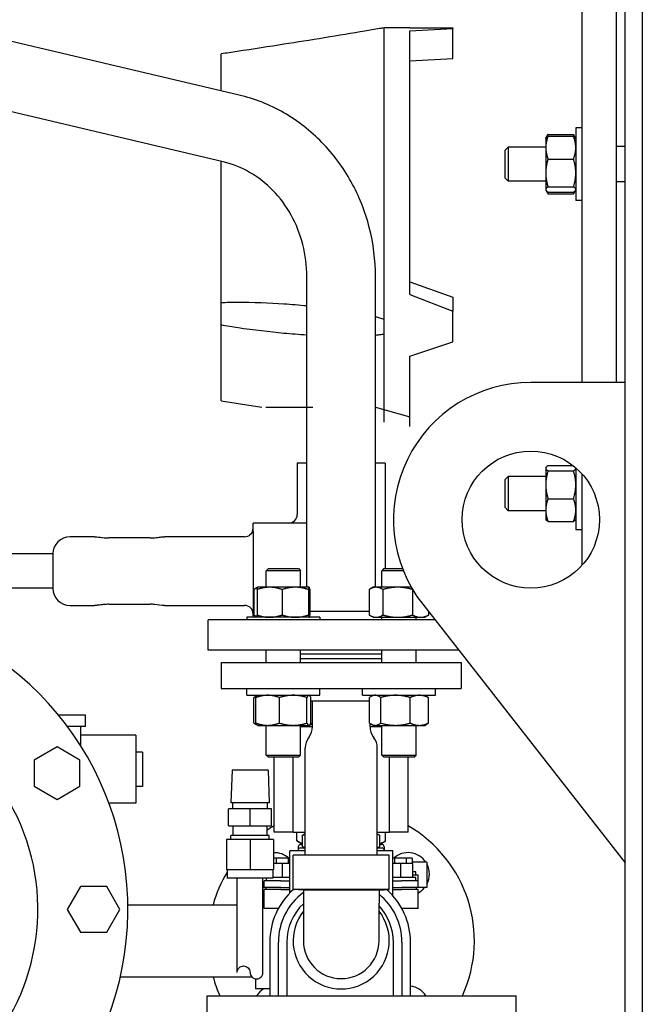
# Model space of a CAD drawing. Header units: inches. Extents: x 5 to 1128, y -85 to 748.
# Tile 270 of 656: x 370 to 379, y 198 to 212. Entities that reach past the tile are written whole.
import ezdxf

# ---------------------------------------------------------------- set-up
doc = ezdxf.new("R2010")
doc.units = ezdxf.units.IN
doc.header["$LTSCALE"] = 32
doc.header["$MEASUREMENT"] = 0
doc.layers.add('Visible (ANSI)', color=7, linetype='Continuous', lineweight=30)

msp = doc.modelspace()

# ---------------------------------------------------------------- linework, layer by layer
at = {"layer": 'Visible (ANSI)'}
for p, q in [((378.78063, 194.29617), (378.78063, 253.79617)), ((378.15563, 207.04617), (378.15563, 242.16095)), ((378.65563, 207.04617), (378.65563, 241.77468)), ((379.03063, 228.79617), (379.03063, 194.29617)), ((373.15571, 211.23257), (367.15563, 212.64929)), ((375.26863, 212.21219), (375.26863, 212.21492)), ((375.64363, 212.21492), (375.26863, 212.21492)), ((375.26863, 207.96588), (375.26863, 212.21219)), ((376.26863, 212.21455), (376.26863, 212.20287)), ((375.64363, 212.16833), (376.26863, 212.20287)), ((375.64363, 208.3277), (375.64363, 212.16833)), ((376.26863, 211.98415), (376.26863, 212.20287)), ((376.26863, 211.76543), (376.26863, 211.98415)), ((372.89363, 211.29445), (372.89363, 211.83283)), ((375.64363, 211.73083), (376.26863, 211.76543)), ((372.92591, 210.25933), (367.15563, 211.6218)), ((377.62717, 210.60702), (377.65733, 210.65925)), ((377.65733, 210.65925), (378.02834, 210.65925)), ((377.65733, 210.63313), (378.02834, 210.63313)), ((378.05849, 210.60702), (378.02834, 210.65925)), ((378.06183, 210.75749), (378.06183, 209.69499)), ((378.15563, 210.75749), (378.06183, 210.75749)), ((377.62383, 210.60124), (377.62717, 210.60702)), ((377.62383, 210.60124), (377.62383, 210.46728)), ((378.06183, 210.60124), (378.05849, 210.60702)), ((378.78063, 210.48374), (378.65563, 210.48374)), ((377.03063, 210.42905), (377.07641, 210.47624)), ((377.03063, 210.02342), (377.03063, 210.42905)), ((377.07641, 210.47624), (377.07641, 209.97624)), ((377.62383, 210.47624), (377.07641, 210.47624)), ((377.62383, 210.46728), (377.62383, 210.09798)), ((372.89363, 208.2105), (372.89363, 210.26695)), ((377.65733, 210.30143), (378.02834, 210.30143)), ((377.62383, 210.09798), (377.62383, 209.85693)), ((377.03063, 210.02342), (377.07641, 209.97624)), ((377.62383, 209.97624), (377.07641, 209.97624)), ((378.78063, 209.96874), (378.65563, 209.96874)), ((377.62383, 209.85693), (377.62383, 209.85124)), ((377.62383, 209.85124), (377.62717, 209.84545)), ((377.62717, 209.84545), (377.65733, 209.79322)), ((377.65733, 209.89453), (378.02834, 209.89453)), ((377.65733, 209.81934), (378.02834, 209.81934)), ((377.65733, 209.79322), (378.02834, 209.79322)), ((378.05849, 209.84545), (378.02834, 209.79322)), ((378.06183, 209.85124), (378.05849, 209.84545)), ((378.15563, 209.69499), (378.06183, 209.69499)), ((374.14363, 204.06117), (374.14363, 208.58617)), ((375.14363, 204.06117), (375.14363, 208.58617)), ((375.64363, 208.51099), (376.26863, 208.28754)), ((375.64363, 208.51099), (376.26863, 208.28755)), ((372.89363, 207.88268), (372.89363, 208.2105)), ((375.64363, 208.3277), (376.26863, 208.08652)), ((376.26863, 208.28755), (376.26863, 208.28754)), ((376.26863, 208.28754), (376.26863, 208.18703)), ((376.26863, 208.18703), (376.26863, 208.08652)), ((376.26863, 207.63627), (376.26863, 208.08652)), ((375.26863, 207.74793), (375.26863, 207.96588)), ((372.89363, 206.77742), (372.89363, 207.88268)), ((375.26863, 206.46494), (375.26863, 207.74793)), ((375.64363, 207.42998), (376.26863, 207.63627)), ((375.64363, 207.42998), (376.26863, 207.63626)), ((376.26863, 207.63627), (376.26863, 207.63626)), ((375.64363, 206.40242), (375.64363, 207.42998)), ((378.78063, 207.04617), (377.40563, 207.04617)), ((372.89363, 206.77742), (373.48738, 206.68367)), ((373.54343, 206.68367), (374.22847, 206.68367)), ((375.14363, 206.68367), (375.64363, 206.54392)), ((374.14363, 205.87117), (374.00238, 205.87117)), ((374.00238, 205.87117), (374.00238, 205.12117)), ((375.28488, 205.87117), (375.14363, 205.87117)), ((375.28488, 205.87117), (375.28488, 204.33367)), ((377.62383, 205.80162), (377.62717, 205.80741)), ((377.62383, 205.80162), (377.62383, 205.79593)), ((377.62383, 205.79593), (377.62383, 205.55488)), ((377.65733, 205.83352), (378.02214, 205.83352)), ((377.65733, 205.75833), (378.02834, 205.75833)), ((378.06183, 205.80076), (378.06183, 204.89537)), ((377.03063, 205.62943), (377.07641, 205.67662)), ((377.03063, 205.22381), (377.03063, 205.62943)), ((377.07641, 205.67662), (377.07641, 205.17662)), ((377.62383, 205.67662), (377.07641, 205.67662)), ((378.15563, 204.38473), (378.15563, 205.70761)), ((377.62383, 205.55488), (377.62383, 205.18558)), ((377.65733, 205.35143), (378.02834, 205.35143)), ((377.03063, 205.22381), (377.07641, 205.17662)), ((377.62383, 205.17662), (377.07641, 205.17662)), ((377.62383, 205.18558), (377.62383, 205.05162)), ((377.62383, 205.05162), (377.62717, 205.04584)), ((378.06183, 205.05162), (378.05849, 205.04584)), ((373.36113, 204.87117), (373.36113, 204.99617)), ((373.84935, 204.99617), (373.36113, 204.99617)), ((374.14363, 204.99617), (373.84935, 204.99617)), ((377.65733, 205.01972), (378.02834, 205.01972)), ((378.15563, 204.89537), (378.06183, 204.89537)), ((371.04934, 204.79617), (370.69363, 204.79617)), ((371.86113, 204.77942), (371.25663, 204.77942)), ((372.31299, 204.79617), (372.06842, 204.79617)), ((372.72358, 204.79617), (372.31299, 204.79617)), ((372.90928, 204.79617), (372.72358, 204.79617)), ((373.23613, 204.79617), (372.90928, 204.79617)), ((373.36113, 204.87117), (373.36113, 203.72117)), ((370.44363, 204.54617), (369.81863, 204.54617)), ((370.44363, 204.54617), (370.44363, 204.04617)), ((373.58348, 204.33367), (373.55218, 204.30237)), ((373.58348, 204.33367), (374.02088, 204.33367)), ((374.02088, 204.33367), (374.05218, 204.30237)), ((375.26639, 204.33367), (375.23509, 204.30237)), ((375.26639, 204.33367), (375.53685, 204.33367)), ((374.05218, 204.30237), (373.55218, 204.30237)), ((373.55218, 204.06117), (373.55218, 204.30237)), ((374.05218, 204.06117), (374.05218, 204.30237)), ((375.54909, 204.30237), (375.23509, 204.30237)), ((375.23509, 204.06117), (375.23509, 204.30237)), ((370.44363, 204.04617), (369.81863, 204.04617)), ((373.36961, 204.02768), (373.36961, 203.65666)), ((373.42679, 204.06095), (373.37978, 204.0338)), ((373.41775, 204.02768), (373.41775, 203.65666)), ((373.42718, 204.06117), (373.42679, 204.06095)), ((373.60016, 204.06117), (373.42718, 204.06117)), ((373.97477, 204.06117), (373.60016, 204.06117)), ((373.78256, 204.02768), (373.78256, 203.65666)), ((374.17679, 204.06117), (373.97477, 204.06117)), ((374.16698, 204.02768), (374.16698, 203.65666)), ((374.17718, 204.06117), (374.17679, 204.06117)), ((374.17718, 204.06117), (374.17756, 204.06095)), ((374.1866, 204.02768), (374.1866, 203.65666)), ((375.05252, 204.02768), (375.05252, 203.65666)), ((375.11009, 204.06117), (375.06269, 204.0338)), ((375.15217, 204.06117), (375.11009, 204.06117)), ((375.46811, 204.06117), (375.15217, 204.06117)), ((375.25182, 204.02768), (375.25182, 203.65666)), ((375.66501, 204.06117), (375.46811, 204.06117)), ((375.68439, 204.02768), (375.68439, 204.02768)), ((375.68439, 204.02768), (375.68439, 203.65666)), ((370.69363, 203.79617), (371.04934, 203.79617)), ((371.25663, 203.81292), (371.86113, 203.81292)), ((372.06842, 203.79617), (372.31299, 203.79617)), ((372.31299, 203.79617), (372.72358, 203.79617)), ((372.72358, 203.79617), (372.90928, 203.79617)), ((372.90928, 203.79617), (373.23613, 203.79617)), ((375.83095, 203.81313), (378.78063, 200.04617)), ((374.33343, 203.62317), (373.27093, 203.62317)), ((373.27093, 203.62317), (373.27093, 203.58617)), ((373.36113, 203.62317), (373.36113, 203.72117)), ((373.42679, 203.62339), (373.37978, 203.65054)), ((373.42718, 203.62317), (373.42679, 203.62339)), ((374.17718, 203.62317), (374.17756, 203.62339)), ((375.05252, 203.70617), (374.1866, 203.70617)), ((374.33343, 203.62317), (374.33343, 203.58617)), ((375.11009, 203.62317), (375.06269, 203.65054)), ((375.11009, 203.62317), (375.15217, 203.62317)), ((375.15217, 203.62317), (375.46811, 203.62317)), ((375.23509, 203.58617), (375.23509, 203.62317)), ((375.46811, 203.62317), (375.80102, 203.62317)), ((375.73509, 203.58617), (375.73509, 203.62317)), ((375.80102, 203.62317), (375.86009, 203.62317)), ((375.86009, 203.62317), (375.90749, 203.65054)), ((375.91766, 203.7024), (375.91766, 203.65666)), ((376.00867, 203.58617), (372.70363, 203.58617)), ((372.70363, 203.14617), (372.70363, 203.58617)), ((376.35321, 203.14617), (372.70363, 203.14617)), ((373.55218, 202.96367), (373.55218, 203.14617)), ((374.05218, 202.96367), (374.05218, 203.14617)), ((375.23509, 203.08617), (374.05218, 203.08617)), ((374.05218, 203.02367), (375.23509, 203.02367)), ((375.23509, 202.96367), (375.23509, 203.14617)), ((375.73509, 202.96367), (375.73509, 203.14617)), ((372.89363, 202.96367), (376.39363, 202.96367)), ((372.89363, 202.96367), (372.89363, 202.58367)), ((376.39363, 202.96367), (376.39363, 202.58367)), ((372.89363, 202.58367), (376.39363, 202.58367)), ((373.27093, 202.48667), (373.27093, 202.58367)), ((373.27093, 202.48667), (374.33343, 202.48667)), ((373.37315, 202.08216), (373.37315, 202.45318)), ((373.42369, 202.48466), (373.39709, 202.4693)), ((373.40132, 202.08216), (373.40132, 202.45318)), ((373.42718, 202.48667), (373.42369, 202.48466)), ((373.74356, 202.08216), (373.74356, 202.45318)), ((374.14442, 202.08216), (374.14442, 202.45318)), ((374.17718, 202.48667), (374.18066, 202.48466)), ((374.20303, 202.08216), (374.20303, 202.45318)), ((374.33343, 202.48667), (374.33343, 202.58367)), ((374.95384, 202.48667), (374.95384, 202.58367)), ((374.95384, 202.48667), (376.01634, 202.48667)), ((375.05606, 202.08216), (375.05606, 202.45318)), ((375.11009, 202.48667), (375.08001, 202.4693)), ((375.21981, 202.08216), (375.21981, 202.45318)), ((375.64884, 202.08216), (375.64884, 202.45318)), ((375.86009, 202.48667), (375.89017, 202.4693)), ((375.91412, 202.08216), (375.91412, 202.45318)), ((376.01634, 202.48667), (376.01634, 202.58367)), ((374.20303, 202.40367), (375.05606, 202.40367)), ((374.22363, 202.02815), (374.22363, 202.40367)), ((370.91597, 202.19767), (370.52502, 202.19767)), ((370.91597, 202.03067), (370.91597, 202.19767)), ((370.91597, 202.03067), (370.6552, 202.03067)), ((370.84863, 201.74799), (370.84863, 202.03067)), ((373.42369, 202.05068), (373.39709, 202.06604)), ((373.42718, 202.04867), (373.42369, 202.05068)), ((373.42718, 202.04867), (373.57244, 202.04867)), ((373.55218, 201.61497), (373.55218, 202.04867)), ((373.57244, 202.04867), (373.94399, 202.04867)), ((373.94399, 202.04867), (374.17372, 202.04867)), ((374.05218, 201.61497), (374.05218, 202.04867)), ((374.05218, 202.03067), (374.22363, 202.03067)), ((374.17372, 202.04867), (374.17718, 202.04867)), ((374.17718, 202.04867), (374.18066, 202.05068)), ((374.18066, 202.05068), (374.20726, 202.06604)), ((375.06363, 202.02815), (375.06363, 202.07659)), ((375.06363, 202.03067), (375.23509, 202.03067)), ((375.11009, 202.04867), (375.08001, 202.06604)), ((375.11009, 202.04867), (375.13794, 202.04867)), ((375.13794, 202.04867), (375.43433, 202.04867)), ((375.23509, 201.61497), (375.23509, 202.04867)), ((375.43433, 202.04867), (375.78148, 202.04867)), ((375.73509, 201.61497), (375.73509, 202.04867)), ((375.78148, 202.04867), (375.86009, 202.04867)), ((375.86009, 202.04867), (375.89017, 202.06604)), ((371.65363, 201.90367), (370.84863, 201.90367)), ((371.65363, 201.90367), (371.65363, 200.91367)), ((374.17589, 201.8812), (374.16638, 201.86812)), ((375.11138, 201.8812), (375.12089, 201.86812)), ((370.50363, 201.73521), (370.17163, 201.54353)), ((370.83563, 201.54353), (370.50363, 201.73521)), ((371.74863, 201.65867), (371.65363, 201.65867)), ((371.74863, 201.65867), (371.74863, 201.15867)), ((373.55218, 201.61497), (374.05218, 201.61497)), ((373.58348, 201.58367), (373.55218, 201.61497)), ((374.02088, 201.58367), (374.05218, 201.61497)), ((374.11863, 200.15867), (374.11863, 201.72117)), ((375.16863, 200.15867), (375.16863, 201.72117)), ((375.23509, 201.61497), (375.73509, 201.61497)), ((375.26639, 201.58367), (375.23509, 201.61497)), ((375.70379, 201.58367), (375.73509, 201.61497)), ((370.17163, 201.54353), (370.17163, 201.16017)), ((370.83563, 201.16017), (370.83563, 201.54353)), ((374.02088, 201.58367), (373.58348, 201.58367)), ((373.6668, 200.91167), (373.6668, 201.58367)), ((373.66809, 200.49167), (373.66809, 201.58367)), ((373.94163, 200.49167), (373.94163, 201.58367)), ((375.70379, 201.58367), (375.26639, 201.58367)), ((375.34563, 200.49167), (375.34563, 201.58367)), ((375.61917, 200.49167), (375.61917, 201.58367)), ((375.62047, 200.91167), (375.62047, 201.58367)), ((373.05273, 201.39367), (373.03798, 200.92167)), ((373.57854, 201.39367), (373.05273, 201.39367)), ((373.57854, 201.39367), (373.59329, 200.92167)), ((370.17163, 201.16017), (370.50363, 200.96849)), ((370.50363, 200.96849), (370.83563, 201.16017)), ((371.74863, 201.15867), (371.65363, 201.15867)), ((371.65363, 200.91367), (371.25947, 200.91367)), ((373.59329, 200.92167), (373.03798, 200.92167)), ((373.06263, 200.83367), (373.06263, 200.92167)), ((373.56863, 200.83367), (373.56863, 200.92167)), ((373.66809, 200.91167), (373.6668, 200.91167)), ((375.62047, 200.91167), (375.61917, 200.91167)), ((373.31563, 200.83367), (373.00303, 200.83367)), ((373.00303, 200.58351), (373.00303, 200.83367)), ((373.62823, 200.83367), (373.31563, 200.83367)), ((373.31563, 200.58351), (373.31563, 200.83367)), ((373.62823, 200.58351), (373.62823, 200.83367)), ((373.00303, 200.58351), (373.31563, 200.58351)), ((373.59623, 200.44572), (373.03503, 200.44572)), ((373.03503, 200.38667), (373.03503, 200.44572)), ((373.06813, 200.44572), (373.06813, 200.58351)), ((373.31563, 200.58351), (373.62823, 200.58351)), ((373.56313, 200.44572), (373.56313, 200.58351)), ((373.59623, 200.38667), (373.59623, 200.44572)), ((373.94163, 200.49167), (373.66809, 200.49167)), ((373.94163, 200.49167), (374.11863, 200.49167)), ((373.997, 200.36469), (373.997, 200.49167)), ((374.11863, 200.46858), (374.08113, 200.44692)), ((374.08113, 200.28243), (374.08113, 200.44692)), ((375.16863, 200.49167), (375.34563, 200.49167)), ((375.16863, 200.46858), (375.20613, 200.44692)), ((375.20613, 200.28243), (375.20613, 200.44692)), ((375.29027, 200.36469), (375.29027, 200.49167)), ((375.61917, 200.49167), (375.34563, 200.49167)), ((373.31563, 200.38667), (372.97163, 200.38667)), ((372.97163, 200.38667), (372.97163, 199.94965)), ((373.65963, 200.38667), (373.31563, 200.38667)), ((373.31563, 200.38667), (373.31563, 199.94965)), ((373.65963, 200.38667), (373.65963, 199.94965)), ((374.08113, 200.31611), (373.997, 200.36469)), ((374.05563, 200.31467), (374.08113, 200.31467)), ((375.20613, 200.31611), (375.29027, 200.36469)), ((375.20613, 200.31467), (375.23163, 200.31467)), ((374.11863, 200.22117), (373.89363, 200.22117)), ((373.89363, 199.60361), (373.89363, 200.22117)), ((375.34413, 200.15867), (373.94313, 200.15867)), ((373.94313, 199.65867), (373.94313, 200.15867)), ((374.01863, 200.27767), (374.01863, 200.23367)), ((374.01863, 200.23367), (374.01863, 200.22117)), ((374.04863, 200.26367), (374.11863, 200.26367)), ((374.11363, 200.26367), (374.08113, 200.28243)), ((375.16863, 200.26367), (375.23863, 200.26367)), ((375.39363, 200.22117), (375.16863, 200.22117)), ((375.17363, 200.26367), (375.20613, 200.28243)), ((375.26863, 200.27767), (375.26863, 200.23367)), ((375.26863, 200.23367), (375.26863, 200.22117)), ((375.34413, 199.65867), (375.34413, 200.15867)), ((375.39363, 199.57031), (375.39363, 200.22117)), ((373.69542, 200.11367), (373.65963, 200.11367)), ((373.78202, 200.03367), (373.65963, 200.03367)), ((373.86863, 200.11367), (373.69542, 200.11367)), ((373.69542, 200.11367), (373.69542, 200.03367)), ((373.89363, 200.03367), (373.78202, 200.03367)), ((373.78202, 200.03367), (373.78202, 199.83367)), ((373.89363, 200.11367), (373.86863, 200.11367)), ((373.86863, 200.11367), (373.86863, 200.03367)), ((375.41864, 200.11367), (375.39363, 200.11367)), ((375.50524, 200.03367), (375.39363, 200.03367)), ((375.59184, 200.11367), (375.41864, 200.11367)), ((375.41864, 200.11367), (375.41864, 200.03367)), ((375.68024, 200.03367), (375.50524, 200.03367)), ((375.50524, 200.03367), (375.50524, 199.83367)), ((375.67845, 200.11367), (375.59184, 200.11367)), ((375.59184, 200.11367), (375.59184, 200.03367)), ((375.67845, 200.11367), (375.67845, 200.03367)), ((375.89363, 200.05467), (375.67845, 200.05467)), ((375.68024, 200.03367), (375.68024, 199.83367)), ((375.89363, 200.05467), (375.89363, 199.68367)), ((372.97163, 199.94965), (373.31563, 199.94965)), ((372.98163, 199.94965), (372.98163, 199.82367)), ((373.31563, 199.94965), (373.65963, 199.94965)), ((373.64963, 199.94965), (373.64963, 199.82367)), ((375.73024, 199.91367), (375.68024, 199.91367)), ((375.73024, 199.86367), (375.73024, 199.91367)), ((373.64963, 199.82367), (372.98163, 199.82367)), ((373.12813, 198.44867), (373.12813, 199.82367)), ((373.50313, 198.44867), (373.50313, 199.82367)), ((373.52363, 199.68367), (373.52363, 199.78367)), ((373.76363, 199.78367), (373.52363, 199.78367)), ((373.55702, 199.78367), (373.55702, 199.82367)), ((373.89363, 199.83367), (373.64963, 199.83367)), ((373.76363, 199.78367), (373.89363, 199.78367)), ((375.73024, 199.83367), (375.39363, 199.83367)), ((375.39363, 199.78367), (375.52363, 199.78367)), ((375.76363, 199.78367), (375.52363, 199.78367)), ((375.76363, 199.86367), (375.68024, 199.86367)), ((375.73024, 199.78367), (375.73024, 199.83367)), ((375.76363, 199.78367), (375.76363, 199.86367)), ((375.76363, 199.68367), (375.76363, 199.78367)), ((370.84385, 199.69891), (370.65217, 199.36691)), ((371.22721, 199.69891), (370.84385, 199.69891)), ((371.41889, 199.36691), (371.22721, 199.69891)), ((373.50313, 199.68367), (373.52363, 199.68367)), ((373.52363, 199.60917), (373.50313, 199.60917)), ((373.76363, 199.68367), (373.52363, 199.68367)), ((373.76363, 199.65867), (373.52363, 199.65867)), ((373.52363, 199.37867), (373.52363, 199.65867)), ((373.54863, 199.65867), (373.54863, 199.68367)), ((373.76363, 199.68367), (373.89363, 199.68367)), ((373.76363, 199.65867), (373.89363, 199.65867)), ((375.34413, 199.65867), (373.94313, 199.65867)), ((374.09263, 199.64467), (373.94313, 199.65867)), ((375.19463, 199.64467), (374.09263, 199.64467)), ((374.09263, 199.64467), (374.09263, 199.45967)), ((375.19463, 199.64467), (375.34413, 199.65867)), ((375.19463, 199.64467), (375.19463, 199.45967)), ((375.39363, 199.68367), (375.52363, 199.68367)), ((375.39363, 199.65867), (375.52363, 199.65867)), ((375.76363, 199.68367), (375.52363, 199.68367)), ((375.76363, 199.65867), (375.52363, 199.65867)), ((375.73863, 199.65867), (375.73863, 199.68367)), ((375.89363, 199.68367), (375.76363, 199.68367)), ((375.76363, 199.37867), (375.76363, 199.65867)), ((374.09263, 199.45967), (374.09263, 198.90867)), ((375.19463, 198.90867), (375.19463, 199.45967)), ((370.65217, 199.36691), (370.84385, 199.03491)), ((371.22721, 199.03491), (371.41889, 199.36691)), ((371.53513, 199.43367), (373.12813, 199.43367)), ((373.72784, 199.37867), (373.52363, 199.37867)), ((375.76363, 199.37867), (375.52842, 199.37867)), ((370.84385, 199.03491), (371.22721, 199.03491)), ((373.60313, 198.88867), (373.60313, 198.10867)), ((373.72813, 198.10867), (373.72813, 198.88867)), ((373.85226, 198.88867), (373.85226, 198.10867)), ((375.404, 198.10867), (375.404, 198.88867)), ((375.52813, 198.88867), (375.52813, 198.10867)), ((375.65313, 198.10867), (375.65313, 198.88867)), ((371.42617, 198.38367), (373.34182, 198.38367)), ((373.39363, 198.35625), (373.39363, 198.20817)), ((373.60313, 198.20817), (373.39363, 198.20817)), ((372.69063, 198.10867), (377.19063, 198.10867)), ((372.69063, 196.60867), (372.69063, 198.10867)), ((377.19063, 197.85867), (377.19063, 198.10867))]:
    msp.add_line(p, q, dxfattribs=at)
msp.add_circle((377.40563, 205.04617), 1, dxfattribs=at)
for centre, radius, start, end in [((377.40563, 205.04617), 2, 90, 218.062347), ((373.87738, 205.12117), 0.125, 270, 0), ((373.23613, 204.92117), 0.125, 270, 0), ((370.69363, 204.54617), 0.25, 90, 180), ((370.69363, 204.04617), 0.25, 180, 270), ((367.06563, 199.36685), 4.47, 278.693422, 80.031067), ((373.23613, 203.67117), 0.125, 0, 90), ((367.06563, 199.36685), 3.159, 308.525823, 88.367421), ((373.97363, 202.02815), 0.25, 324, 0), ((375.31363, 202.02815), 0.25, 180, 216), ((374.36863, 201.72117), 0.25, 144, 180), ((374.91863, 201.72117), 0.25, 0, 36), ((374.64363, 198.90867), 1.94, 120.18915, 123.845736), ((374.64363, 198.90867), 1.94, 335.646127, 59.81085), ((374.05563, 200.27767), 0.037, 90, 180), ((375.23163, 200.27767), 0.037, 0, 90), ((373.67136, 199.88094), 0.3125, 48.135927, 92.150825), ((374.04863, 200.23367), 0.03, 90, 180), ((375.23863, 200.23367), 0.03, 0, 90), ((375.6159, 199.88094), 0.3125, 33.774806, 131.864073), ((375.6159, 199.88094), 0.3125, 332.714111, 27.285889), ((374.64363, 198.90867), 1.94, 148.948168, 164.298922), ((373.67136, 199.88094), 0.3125, 237.429962, 240.420295), ((374.62813, 198.88867), 1.025, 131.364376, 180), ((374.62813, 198.88867), 0.9, 126.512632, 180), ((374.62813, 198.88867), 0.9, 0, 50.990853), ((374.62813, 198.88867), 1.025, 0, 48.414078), ((375.6159, 199.88094), 0.3125, 298.211664, 320.856129), ((374.62813, 198.88867), 0.77587, 133.645406, 180), ((374.64363, 198.90867), 0.7005, 141.86714, 38.13286), ((374.62813, 198.88867), 0.77587, 0, 43.101165), ((374.64363, 198.90867), 0.551, 180, 0), ((374.64363, 198.90867), 1.94, 195.701078, 204.353873), ((373.67136, 197.9364), 0.3125, 119.579705, 146.545827), ((375.6159, 197.9364), 0.3125, 33.454173, 83.158096)]:
    msp.add_arc(centre, radius, start, end, dxfattribs=at)
for points, knots in [([(375.26863, 212.21219), (375.24724, 212.20854), (375.22544, 212.20483), (375.13045, 212.18866), (375.05569, 212.17602), (374.80479, 212.13384), (374.60276, 212.10036), (374.19751, 212.03443), (373.99428, 212.00198), (373.59585, 211.93934), (373.36136, 211.90316), (373.04983, 211.85615), (372.97117, 211.84437), (372.89363, 211.83283)], [8.07902497, 8.07902497, 8.07902497, 8.07902497, 8.23984899, 8.23984899, 8.77435374, 8.77435374, 10.20050487, 10.20050487, 11.626656, 11.626656, 13.27415549, 13.27415549, 13.83319505, 13.83319505, 13.83319505, 13.83319505]), ([(375.14363, 208.58617), (375.14363, 208.82772), (375.11331, 209.06927), (374.99374, 209.53603), (374.90448, 209.76123), (374.67221, 210.17949), (374.52918, 210.37253), (374.19828, 210.71188), (374.0104, 210.85815), (373.60274, 211.09169), (373.383, 211.1789), (373.15571, 211.23257)], [4.71238898, 4.71238898, 4.71238898, 4.71238898, 4.98373044, 4.98373044, 5.2550719, 5.2550719, 5.52641336, 5.52641336, 5.79775483, 5.79775483, 6.06909629, 6.06909629, 6.06909629, 6.06909629]), ([(374.14363, 208.58617), (374.14363, 208.74444), (374.1237, 208.90268), (374.04592, 209.2063), (373.9881, 209.35163), (373.84011, 209.61811), (373.74999, 209.73924), (373.54554, 209.9489), (373.43127, 210.03744), (373.18767, 210.177), (373.05837, 210.22806), (372.92591, 210.25933)], [4.71238898, 4.71238898, 4.71238898, 4.71238898, 4.98373044, 4.98373044, 5.2550719, 5.2550719, 5.52641336, 5.52641336, 5.79775483, 5.79775483, 6.06909629, 6.06909629, 6.06909629, 6.06909629]), ([(372.89363, 208.2105), (372.97117, 208.21338), (373.04983, 208.21469), (373.36136, 208.21548), (373.59585, 208.20619), (373.91593, 208.1851), (374.02855, 208.1761), (374.14363, 208.16496)], [1.08845993, 1.08845993, 1.08845993, 1.08845993, 1.64749949, 1.64749949, 3.29499898, 3.29499898, 4.11673534, 4.11673534, 4.11673534, 4.11673534]), ([(375.14364, 208.00331), (375.1636, 207.99797), (375.1836, 207.99236), (375.22544, 207.97998), (375.24724, 207.97315), (375.26863, 207.96588)], [6.536355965, 6.536355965, 6.536355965, 6.536355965, 6.681805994, 6.681805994, 6.842630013, 6.842630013, 6.842630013, 6.842630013]), ([(374.14363, 207.73506), (374.02855, 207.74237), (373.91593, 207.75125), (373.80941, 207.76098), (373.59999, 207.78011), (373.36996, 207.80639), (373.0583, 207.85375), (372.97532, 207.8675), (372.89363, 207.88268)], [-0.82173636, -0.82173636, -0.82173636, -0.82173636, 0, 0, 0, 1.61556717, 1.61556717, 2.20429815, 2.20429815, 2.20429815, 2.20429815]), ([(375.26863, 207.74793), (375.24724, 207.74432), (375.22544, 207.7412), (375.1836, 207.73594), (375.1636, 207.73373), (375.14364, 207.73178)], [-3.54763103, -3.54763103, -3.54763103, -3.54763103, -3.386807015, -3.386807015, -3.241356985, -3.241356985, -3.241356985, -3.241356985]), ([(371.04934, 204.79617), (371.09509, 204.79617), (371.14159, 204.78825), (371.21212, 204.78112), (371.23442, 204.77936), (371.25663, 204.77936)], [0, 0, 0, 0, 0.3858058, 0.3858058, 0.555091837, 0.555091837, 0.555091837, 0.555091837]), ([(371.86113, 204.77936), (371.88373, 204.77936), (371.90641, 204.78118), (371.95513, 204.78614), (371.98107, 204.78973), (372.02742, 204.79463), (372.04805, 204.79617), (372.06842, 204.79617)], [0, 0, 0, 0, 0.172181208, 0.172181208, 0.383793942, 0.383793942, 0.555589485, 0.555589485, 0.555589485, 0.555589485]), ([(371.25663, 203.8132), (371.23163, 203.8132), (371.20647, 203.81117), (371.15569, 203.80549), (371.12966, 203.80162), (371.08558, 203.79732), (371.06733, 203.79617), (371.04934, 203.79617)], [0, 0, 0, 0, 0.190518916, 0.190518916, 0.402903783, 0.402903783, 0.555584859, 0.555584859, 0.555584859, 0.555584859]), ([(371.25663, 203.8132), (371.2323, 203.8132), (371.20789, 203.81125), (371.17697, 203.80786), (371.16957, 203.80698), (371.16222, 203.80608)], [0, 0, 0, 0, 0.185397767, 0.185397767, 0.244367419, 0.244367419, 0.244367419, 0.244367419]), ([(372.06842, 203.79617), (372.02237, 203.79617), (371.97492, 203.80452), (371.90434, 203.81168), (371.88268, 203.81319), (371.86113, 203.81319)], [0, 0, 0, 0, 0.39087907, 0.39087907, 0.555051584, 0.555051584, 0.555051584, 0.555051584]), ([(373.12813, 198.44867), (373.12813, 198.46067), (373.13056, 198.47376), (373.14129, 198.49842), (373.14962, 198.50998), (373.16713, 198.52536), (373.17623, 198.53135), (373.19746, 198.5399), (373.20961, 198.54242), (373.23269, 198.54242), (373.24494, 198.54041), (373.26831, 198.53108), (373.2794, 198.52374), (373.29647, 198.50667), (373.30369, 198.49614), (373.31327, 198.47303), (373.31563, 198.46046), (373.31563, 198.44867)], [0, 0, 0, 0, 0.15842174, 0.15842174, 0.316843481, 0.316843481, 0.424810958, 0.424810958, 0.532778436, 0.532778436, 0.627895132, 0.627895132, 0.723011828, 0.723011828, 0.812862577, 0.812862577, 0.902713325, 0.902713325, 0.902713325, 0.902713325]), ([(373.31563, 198.44867), (373.31563, 198.43688), (373.31799, 198.4243), (373.32758, 198.4012), (373.3348, 198.39067), (373.35187, 198.3736), (373.36295, 198.36626), (373.38632, 198.35693), (373.39857, 198.35492), (373.42165, 198.35492), (373.4338, 198.35744), (373.45503, 198.36599), (373.46413, 198.37198), (373.48165, 198.38736), (373.48997, 198.39892), (373.50071, 198.42358), (373.50313, 198.43667), (373.50313, 198.44867)], [-0.902713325, -0.902713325, -0.902713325, -0.902713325, -0.812862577, -0.812862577, -0.723011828, -0.723011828, -0.627895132, -0.627895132, -0.532778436, -0.532778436, -0.424810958, -0.424810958, -0.316843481, -0.316843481, -0.15842174, -0.15842174, 0, 0, 0, 0])]:
    msp.add_open_spline(points, degree=3, knots=knots, dxfattribs=at)
for points in [[(375.64363, 212.21479), (375.85197, 212.21471), (376.0603, 212.21463), (376.26863, 212.21455)], [(371.04934, 204.79617), (371.08592, 204.79617), (371.12348, 204.79124), (371.16196, 204.78645)], [(374.08113, 200.28243), (374.08524, 200.28006), (374.09341, 200.2755), (374.10545, 200.26926), (374.11341, 200.26547), (374.11736, 200.26367)], [(375.16991, 200.26367), (375.17386, 200.26547), (375.18183, 200.26927), (375.19387, 200.27551), (375.20203, 200.28006), (375.20613, 200.28243)]]:
    msp.add_open_spline(points, degree=3, dxfattribs=at)
for points, weights in [([(377.65733, 210.63313), (377.62383, 210.54425), (377.62383, 210.46728)], [1, 1.0379548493, 1]), ([(377.62717, 210.60702), (377.63423, 210.61924), (377.65733, 210.63313)], [1.01647331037, 1.02587101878, 1]), ([(377.65733, 210.65925), (377.64531, 210.63843), (377.63773, 210.61924)], [1, 1.01329823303, 1.01727786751]), ([(378.04794, 210.61924), (378.04036, 210.63843), (378.02834, 210.65925)], [1.01727786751, 1.01329823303, 1]), ([(378.06183, 210.46728), (378.06183, 210.54425), (378.02834, 210.63313)], [1, 1.0379548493, 1]), ([(378.02834, 210.63313), (378.05144, 210.61924), (378.05849, 210.60702)], [1, 1.02587101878, 1.01647331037]), ([(377.62383, 210.46728), (377.62383, 210.39031), (377.65733, 210.30143)], [1, 1.0379548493, 1]), ([(378.02834, 210.30143), (378.06183, 210.39031), (378.06183, 210.46728)], [1, 1.0379548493, 1]), ([(377.65733, 210.30143), (377.62383, 210.1924), (377.62383, 210.09798)], [1, 1.0379548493, 1]), ([(378.06183, 210.09798), (378.06183, 210.1924), (378.02834, 210.30143)], [1, 1.0379548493, 1]), ([(377.62383, 210.09798), (377.62383, 210.00356), (377.65733, 209.89453)], [1, 1.0379548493, 1]), ([(378.02834, 209.89453), (378.06183, 210.00356), (378.06183, 210.09798)], [1, 1.0379548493, 1]), ([(377.65733, 209.89453), (377.62383, 209.87438), (377.62383, 209.85693)], [1, 1.0379548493, 1]), ([(377.62383, 209.85693), (377.62383, 209.83948), (377.65733, 209.81934)], [1, 1.0379548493, 1]), ([(377.63773, 209.83323), (377.64531, 209.81404), (377.65733, 209.79322)], [1.01727786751, 1.01329823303, 1]), ([(378.06183, 209.85693), (378.06183, 209.87438), (378.02834, 209.89453)], [1, 1.0379548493, 1]), ([(378.02834, 209.81934), (378.06183, 209.83948), (378.06183, 209.85693)], [1, 1.0379548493, 1]), ([(378.02834, 209.79322), (378.04036, 209.81404), (378.04794, 209.83323)], [1, 1.01329823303, 1.01727786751]), ([(377.65733, 205.83352), (377.62383, 205.81337), (377.62383, 205.79593)], [1, 1.0379548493, 1]), ([(377.62383, 205.79593), (377.62383, 205.77848), (377.65733, 205.75833)], [1, 1.0379548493, 1]), ([(377.65733, 205.75833), (377.62383, 205.6493), (377.62383, 205.55488)], [1, 1.0379548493, 1]), ([(378.02834, 205.75833), (378.06183, 205.77848), (378.06183, 205.79593)], [1, 1.0379548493, 1]), ([(378.06183, 205.55488), (378.06183, 205.6493), (378.02834, 205.75833)], [1, 1.0379548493, 1]), ([(378.06183, 205.79593), (378.06183, 205.79867), (378.06106, 205.80143)], [1, 1.0057862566, 1.00980827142]), ([(377.62383, 205.55488), (377.62383, 205.46046), (377.65733, 205.35143)], [1, 1.0379548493, 1]), ([(378.02834, 205.35143), (378.06183, 205.46046), (378.06183, 205.55488)], [1, 1.0379548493, 1]), ([(377.65733, 205.35143), (377.62383, 205.26255), (377.62383, 205.18558)], [1, 1.0379548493, 1]), ([(378.06183, 205.18558), (378.06183, 205.26255), (378.02834, 205.35143)], [1, 1.0379548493, 1]), ([(377.62383, 205.18558), (377.62383, 205.10861), (377.65733, 205.01972)], [1, 1.0379548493, 1]), ([(378.02834, 205.01972), (378.06183, 205.10861), (378.06183, 205.18558)], [1, 1.0379548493, 1]), ([(377.65733, 205.01972), (377.63423, 205.03362), (377.62717, 205.04584)], [1, 1.02587101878, 1.01647331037]), ([(378.05849, 205.04584), (378.05144, 205.03362), (378.02834, 205.01972)], [1.01647331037, 1.02587101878, 1]), ([(373.42301, 204.05353), (373.39776, 204.04534), (373.36961, 204.02768)], [1.01895290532, 1.01965956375, 1]), ([(373.60016, 204.06117), (373.5155, 204.06117), (373.41775, 204.02768)], [1, 1.0379548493, 1]), ([(373.41775, 204.02768), (373.42259, 204.05852), (373.42679, 204.06095)], [1, 1.03485311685, 1.00569650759]), ([(373.78256, 204.02768), (373.68481, 204.06117), (373.60016, 204.06117)], [1, 1.0379548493, 1]), ([(373.97477, 204.06117), (373.88557, 204.06117), (373.78256, 204.02768)], [1, 1.0379548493, 1]), ([(374.16698, 204.02768), (374.06398, 204.06117), (373.97477, 204.06117)], [1, 1.0379548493, 1]), ([(374.17679, 204.06117), (374.17224, 204.06117), (374.16698, 204.02768)], [1, 1.0379548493, 1]), ([(374.1866, 204.02768), (374.18134, 204.06117), (374.17679, 204.06117)], [1, 1.0379548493, 1]), ([(375.15217, 204.06117), (375.10592, 204.06117), (375.05252, 204.02768)], [1, 1.0379548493, 1]), ([(375.25182, 204.02768), (375.19842, 204.06117), (375.15217, 204.06117)], [1, 1.0379548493, 1]), ([(375.46811, 204.06117), (375.36773, 204.06117), (375.25182, 204.02768)], [1, 1.0379548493, 1]), ([(375.68439, 204.02768), (375.56848, 204.06117), (375.46811, 204.06117)], [1, 1.0379548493, 1]), ([(373.36961, 203.65666), (373.39776, 203.639), (373.42301, 203.63081)], [1, 1.01965956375, 1.01895290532]), ([(373.41775, 203.65666), (373.5155, 203.62317), (373.60016, 203.62317)], [1, 1.0379548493, 1]), ([(373.42679, 203.62339), (373.42259, 203.62581), (373.41775, 203.65666)], [1.00569650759, 1.03485311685, 1]), ([(373.60016, 203.62317), (373.68481, 203.62317), (373.78256, 203.65666)], [1, 1.0379548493, 1]), ([(373.78256, 203.65666), (373.88557, 203.62317), (373.97477, 203.62317)], [1, 1.0379548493, 1]), ([(373.97477, 203.62317), (374.06398, 203.62317), (374.16698, 203.65666)], [1, 1.0379548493, 1]), ([(374.16698, 203.65666), (374.17224, 203.62317), (374.17679, 203.62317)], [1, 1.0379548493, 1]), ([(374.17679, 203.62317), (374.18134, 203.62317), (374.1866, 203.65666)], [1, 1.0379548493, 1]), ([(375.05252, 203.65666), (375.10592, 203.62317), (375.15217, 203.62317)], [1, 1.0379548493, 1]), ([(375.15217, 203.62317), (375.19842, 203.62317), (375.25182, 203.65666)], [1, 1.0379548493, 1]), ([(375.25182, 203.65666), (375.36773, 203.62317), (375.46811, 203.62317)], [1, 1.0379548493, 1]), ([(375.46811, 203.62317), (375.56848, 203.62317), (375.68439, 203.65666)], [1, 1.0379548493, 1]), ([(375.68439, 203.65666), (375.74689, 203.62317), (375.80102, 203.62317)], [1, 1.0379548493, 1]), ([(375.80102, 203.62317), (375.85515, 203.62317), (375.91766, 203.65666)], [1, 1.0379548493, 1]), ([(375.91766, 203.65666), (375.91251, 203.65343), (375.90749, 203.65054)], [1, 1.00353685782, 1.0064145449]), ([(373.41703, 202.47903), (373.39628, 202.47084), (373.37315, 202.45318)], [1.01895290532, 1.01965956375, 1]), ([(373.57244, 202.48667), (373.49302, 202.48667), (373.40132, 202.45318)], [1, 1.0379548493, 1]), ([(373.40132, 202.45318), (373.41326, 202.47863), (373.42369, 202.48466)], [1, 1.02858857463, 1.0141098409]), ([(373.74356, 202.45318), (373.65186, 202.48667), (373.57244, 202.48667)], [1, 1.0379548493, 1]), ([(373.94399, 202.48667), (373.85097, 202.48667), (373.74356, 202.45318)], [1, 1.0379548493, 1]), ([(374.14442, 202.45318), (374.03701, 202.48667), (373.94399, 202.48667)], [1, 1.0379548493, 1]), ([(374.17372, 202.48667), (374.16012, 202.48667), (374.14442, 202.45318)], [1, 1.0379548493, 1]), ([(374.20303, 202.45318), (374.18733, 202.48667), (374.17372, 202.48667)], [1, 1.0379548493, 1]), ([(375.13794, 202.48667), (375.09994, 202.48667), (375.05606, 202.45318)], [1, 1.0379548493, 1]), ([(375.21981, 202.45318), (375.17594, 202.48667), (375.13794, 202.48667)], [1, 1.0379548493, 1]), ([(375.43433, 202.48667), (375.33477, 202.48667), (375.21981, 202.45318)], [1, 1.0379548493, 1]), ([(375.64884, 202.45318), (375.53388, 202.48667), (375.43433, 202.48667)], [1, 1.0379548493, 1]), ([(375.78148, 202.48667), (375.71992, 202.48667), (375.64884, 202.45318)], [1, 1.0379548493, 1]), ([(375.91412, 202.45318), (375.84304, 202.48667), (375.78148, 202.48667)], [1, 1.0379548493, 1]), ([(375.89017, 202.4693), (375.90175, 202.46262), (375.91412, 202.45318)], [1.01511643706, 1.01041754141, 1]), ([(373.37315, 202.08216), (373.39628, 202.0645), (373.41703, 202.05631)], [1, 1.01965956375, 1.01895290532]), ([(373.40132, 202.08216), (373.49302, 202.04867), (373.57244, 202.04867)], [1, 1.0379548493, 1]), ([(373.42369, 202.05068), (373.41326, 202.05671), (373.40132, 202.08216)], [1.0141098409, 1.02858857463, 1]), ([(373.57244, 202.04867), (373.65186, 202.04867), (373.74356, 202.08216)], [1, 1.0379548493, 1]), ([(373.74356, 202.08216), (373.85097, 202.04867), (373.94399, 202.04867)], [1, 1.0379548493, 1]), ([(373.94399, 202.04867), (374.03701, 202.04867), (374.14442, 202.08216)], [1, 1.0379548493, 1]), ([(374.14442, 202.08216), (374.16012, 202.04867), (374.17372, 202.04867)], [1, 1.0379548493, 1]), ([(374.17372, 202.04867), (374.18733, 202.04867), (374.20303, 202.08216)], [1, 1.0379548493, 1]), ([(374.19504, 202.06699), (374.20899, 202.07208), (374.22363, 202.07867)], [1.01442793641, 1.01064760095, 1.0037260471]), ([(374.22363, 202.07659), (374.21526, 202.07066), (374.20726, 202.06604)], [1.00586073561, 1.01186100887, 1.01511643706]), ([(375.05606, 202.08216), (375.09994, 202.04867), (375.13794, 202.04867)], [1, 1.0379548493, 1]), ([(375.13794, 202.04867), (375.17594, 202.04867), (375.21981, 202.08216)], [1, 1.0379548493, 1]), ([(375.21981, 202.08216), (375.33477, 202.04867), (375.43433, 202.04867)], [1, 1.0379548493, 1]), ([(375.43433, 202.04867), (375.53388, 202.04867), (375.64884, 202.08216)], [1, 1.0379548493, 1]), ([(375.64884, 202.08216), (375.71992, 202.04867), (375.78148, 202.04867)], [1, 1.0379548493, 1]), ([(375.78148, 202.04867), (375.84304, 202.04867), (375.91412, 202.08216)], [1, 1.0379548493, 1]), ([(375.91412, 202.08216), (375.90175, 202.07272), (375.89017, 202.06604)], [1, 1.01041754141, 1.01511643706]), ([(374.08113, 200.44692), (374.10046, 200.45808), (374.11863, 200.46626)], [1.36736292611, 1.39301032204, 1.41243842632]), ([(375.16863, 200.46626), (375.18681, 200.45808), (375.20613, 200.44692)], [1.41243842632, 1.39301032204, 1.36736292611]), ([(373.997, 200.36469), (374.04131, 200.3391), (374.08113, 200.32683)], [1.56750619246, 1.62726627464, 1.65757188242]), ([(375.20613, 200.32683), (375.24595, 200.3391), (375.29027, 200.36469)], [1.65757188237, 1.6272662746, 1.56750619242])]:
    msp.add_rational_spline(points, weights, degree=2, dxfattribs=at)

doc.saveas('drawing.dxf')
